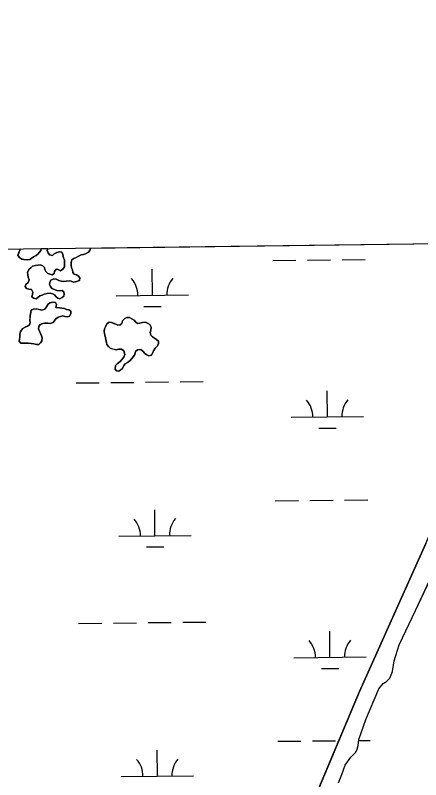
# Model space of a CAD drawing. Extents: x 3734862 to 3772949, y 391520 to 417239.
# Drawn here: x 3745759 to 3746320, y 414390 to 415447 of the extents above; entities that cross this region are included whole.
import ezdxf

# ---------------------------------------------------------------- set-up
doc = ezdxf.new("R2010")
doc.units = 0
for name, color, linetype in [('V-GRID-FRAM', 7, 'Continuous'), ('V-TOPO-SHOR', 7, 'Continuous'), ('V-WETL-SWMP', 7, 'Continuous')]:
    doc.layers.add(name, color=color, linetype=linetype)

msp = doc.modelspace()

# ---------------------------------------------------------------- linework, layer by layer
at = {"layer": 'V-GRID-FRAM'}
msp.add_lwpolyline([(3738832.3, 415033.8), (3770599.2, 415447.4), (3770843.8, 397266.6), (3739061.1, 396852.8), (3738832.3, 415033.8)], dxfattribs=at)
at = {"layer": 'V-TOPO-SHOR'}
for points in [[(3745877, 413630.6), (3745877.6, 413619.6), (3745876.7, 413612.3), (3745874.4, 413606.5), (3745868.5, 413601.2), (3745864.1, 413598.7), (3745855.3, 413598.8), (3745850.6, 413601.8), (3745849.9, 413604.7), (3745849.4, 413616.8), (3745857.4, 413640.1), (3745931.9, 413811), (3746043.1, 414067.9), (3746147.1, 414302.3), (3746235.3, 414511.7), (3746327.1, 414716.5), (3746413.3, 414918.2), (3746492.3, 415101.5), (3746505.5, 415133.7)], [(3745792.7, 415119.5), (3745790.2, 415117), (3745787.7, 415115.1), (3745784.2, 415113.2), (3745781.7, 415111.3), (3745779.2, 415109.3), (3745775.3, 415108.9), (3745770.9, 415109.5), (3745767.9, 415110), (3745765.5, 415112), (3745762.6, 415115), (3745764.1, 415119.4), (3745765.1, 415122.4), (3745765.9, 415124.1)], [(3745846.4, 415114.2), (3745843.4, 415112.2), (3745839.9, 415110.8), (3745837.4, 415108.9), (3745836.4, 415105.4), (3745836.3, 415101.5), (3745836.8, 415098), (3745838.2, 415095), (3745838.6, 415091.6), (3745840.6, 415089.1), (3745843.5, 415088.1), (3745846.4, 415086.5), (3745848.4, 415084), (3745847.8, 415080.6), (3745842.4, 415078.7), (3745839.4, 415078.3), (3745836.5, 415079.3), (3745833.5, 415079.8), (3745829.6, 415079.4), (3745825.6, 415079), (3745822.7, 415079.5), (3745819.2, 415080.6), (3745815.8, 415082.1), (3745812.3, 415082.6), (3745808.4, 415080.7), (3745806.8, 415077.8), (3745806.3, 415074.9), (3745807.7, 415071.9), (3745809.7, 415069.4), (3745813.1, 415067.8), (3745816.5, 415066.8), (3745821, 415066.2), (3745823.9, 415066.7), (3745826.4, 415064.7), (3745826.8, 415061.7), (3745826.3, 415058.7), (3745823.8, 415056.8), (3745820.8, 415054.9), (3745817.8, 415055.9), (3745815.4, 415057.9), (3745813.5, 415060.4), (3745810.5, 415062), (3745807.1, 415063), (3745803.1, 415062.6), (3745799.2, 415061.6), (3745796.2, 415060.2), (3745793.2, 415059.3), (3745790.2, 415056.9), (3745787.7, 415054.9), (3745784.3, 415056), (3745781.9, 415058), (3745782.9, 415060.9), (3745783.4, 415064.4), (3745781.5, 415067.9), (3745777.6, 415068.4), (3745774.6, 415069.4), (3745772.7, 415071.9), (3745773.7, 415074.9), (3745776.7, 415077.8), (3745778.3, 415081.2), (3745776.9, 415085.2), (3745776.4, 415088.2), (3745776, 415092.1), (3745778, 415096), (3745780.5, 415098), (3745783, 415100.4), (3745787, 415101.3), (3745790.5, 415101.7), (3745793.4, 415102.2), (3745796.9, 415100.7), (3745799.3, 415098.6), (3745799.7, 415095.7), (3745801.2, 415092.7), (3745804.1, 415090.2), (3745807, 415089.1), (3745810, 415088.1), (3745813, 415090), (3745813.5, 415093), (3745815.5, 415095.9), (3745818.5, 415095.4), (3745821.4, 415093.8), (3745824.9, 415096.3), (3745826.9, 415099.2), (3745827, 415104.6), (3745827.1, 415109), (3745825.6, 415112), (3745824.7, 415116.5), (3745823.3, 415119.5), (3745819.9, 415120), (3745816.4, 415119.1), (3745812.9, 415117.2), (3745810.4, 415115.2), (3745806.5, 415115.8), (3745804.6, 415118.8), (3745803.1, 415121.8), (3745804.1, 415124.6)], [(3745794.7, 415124.5), (3745794.2, 415121.9), (3745792.7, 415119.5)], [(3745862.7, 415125.3), (3745862.9, 415124.7), (3745862.3, 415121.8), (3745860.3, 415119.4), (3745856.3, 415117.4), (3745853.3, 415116.5), (3745850.4, 415116.1), (3745846.4, 415114.2)], [(3745811.4, 415022.5), (3745807.4, 415021.1), (3745804, 415021.6), (3745800, 415021.2), (3745797, 415020.7), (3745793.6, 415019.3), (3745791.5, 415016.9), (3745791, 415013.4), (3745792.4, 415010.5), (3745793.8, 415007), (3745795.3, 415004), (3745796.2, 415001), (3745795.7, 414997.1), (3745794.1, 414994.1), (3745791.6, 414991.7), (3745788.2, 414991.8), (3745784.7, 414992.8), (3745780.8, 414993.4), (3745776.9, 414993.9), (3745773.9, 414993.5), (3745770.4, 414993.5), (3745766.5, 414993.6), (3745764.6, 414996.6), (3745765.2, 415002), (3745765.2, 415005.5), (3745766.3, 415009.9), (3745769.3, 415013.8), (3745772.8, 415015.7), (3745775.8, 415017.1), (3745778.8, 415019.1), (3745779.8, 415022), (3745779.3, 415025.5), (3745779.4, 415028.9), (3745779.5, 415032.4), (3745780.5, 415035.8), (3745781.1, 415039.3), (3745784, 415040.7), (3745788, 415041.1), (3745790.9, 415040.6), (3745795.9, 415039.5), (3745799.8, 415040.9), (3745802.3, 415043.8), (3745804.4, 415047.8), (3745806.9, 415049.7), (3745811.3, 415050.6), (3745814.8, 415050), (3745816.2, 415047.1), (3745815.2, 415043.1), (3745820.1, 415042.6), (3745823.5, 415042), (3745827, 415041.5), (3745829.9, 415040.4), (3745832.9, 415039.9), (3745835.8, 415037.9), (3745835.7, 415034.4), (3745834.2, 415031), (3745831.2, 415030), (3745827.8, 415030.6), (3745824.8, 415031.6), (3745821.4, 415030.7), (3745818.4, 415029.8), (3745814.9, 415027.4), (3745811.4, 415022.5)], [(3745909.4, 414982.9), (3745906, 414985.4), (3745902.5, 414985.5), (3745898.6, 414984.6), (3745894.1, 414985.6), (3745890.2, 414986.7), (3745887.8, 414989.2), (3745885.8, 414991.7), (3745885.4, 414994.6), (3745884.5, 414998.6), (3745883.6, 415003.5), (3745882.6, 415006.5), (3745882.2, 415010.5), (3745882.7, 415013.4), (3745883.8, 415016.4), (3745885.8, 415020.3), (3745888.8, 415022.7), (3745892.3, 415022.1), (3745895.2, 415021.1), (3745898.1, 415020.1), (3745901.1, 415018.5), (3745904, 415019), (3745906.5, 415020.9), (3745907.6, 415024.4), (3745910.6, 415027.8), (3745913.6, 415029.2), (3745917, 415029.1), (3745920.5, 415027.6), (3745923.4, 415025.6), (3745925.3, 415023.1), (3745928.3, 415021.1), (3745931.2, 415021.5), (3745935.2, 415022.4), (3745939.1, 415022.9), (3745942.1, 415021.3), (3745945, 415019.3), (3745946.9, 415015.8), (3745946.8, 415011.9), (3745945.8, 415008.4), (3745946.7, 415005), (3745948.7, 415002.5), (3745951.6, 415000.5), (3745954.5, 414998.9), (3745957, 414996.4), (3745957.4, 414993), (3745955.4, 414989.5), (3745952.4, 414986.6), (3745950.3, 414983.2), (3745948.8, 414979.8), (3745947.3, 414976.9), (3745943.8, 414976.4), (3745940.9, 414977.4), (3745938.4, 414979.5), (3745935.5, 414982.5), (3745932.6, 414985), (3745928.1, 414984.6), (3745925.6, 414982.1), (3745924.6, 414978.2), (3745922.6, 414975.3), (3745920.5, 414972.4), (3745917.5, 414969.4), (3745914.5, 414967), (3745911.1, 414965.1), (3745909, 414962.7), (3745907.5, 414958.8), (3745905, 414956.8), (3745902.5, 414954.9), (3745899.1, 414955.4), (3745897.1, 414957.9), (3745897.7, 414962.9), (3745900.2, 414965.3), (3745904.2, 414968.2), (3745907.2, 414972.1), (3745909.2, 414974.5), (3745910.8, 414977.9), (3745909.4, 414982.9)], [(3746206.5, 414385.3), (3746210.7, 414397), (3746215.7, 414410), (3746223.6, 414420.9), (3746230.3, 414427.7), (3746232.1, 414432.1), (3746233.7, 414436.8), (3746234.6, 414445.5), (3746244.1, 414473.2), (3746262, 414515.6), (3746268, 414522.8), (3746272.8, 414525.7), (3746277.2, 414530.4), (3746281, 414539.4), (3746283.5, 414554), (3746290.4, 414576.5), (3746313.1, 414624), (3746345.3, 414693)]]:
    msp.add_lwpolyline(points, dxfattribs=at)
at = {"layer": 'V-WETL-SWMP'}
for p, q in [((3745862.7, 415125.3), (3746505.5, 415133.7)), ((3745690.7, 415123.1), (3745765.9, 415124.1)), ((3745765.1, 415122.4), (3745762.6, 415115)), ((3745765.9, 415124.1), (3745765.1, 415122.4)), ((3745787.7, 415115.1), (3745790.2, 415117)), ((3745790.2, 415117), (3745792.7, 415119.5)), ((3745792.7, 415119.5), (3745794.2, 415121.9)), ((3745794.2, 415121.9), (3745794.7, 415124.5)), ((3745794.7, 415124.5), (3745804.1, 415124.6)), ((3745804.1, 415124.6), (3745803.1, 415121.8)), ((3745803.1, 415121.8), (3745804.5, 415118.8)), ((3745804.5, 415118.8), (3745806.5, 415115.8)), ((3745810.4, 415115.2), (3745812.9, 415117.2)), ((3745812.9, 415117.2), (3745816.4, 415119.1)), ((3745816.4, 415119.1), (3745819.9, 415120)), ((3745819.9, 415120), (3745823.3, 415119.5)), ((3745823.3, 415119.5), (3745824.7, 415116.5)), ((3745853.3, 415116.5), (3745856.3, 415117.4)), ((3745856.3, 415117.4), (3745860.3, 415119.4)), ((3745860.3, 415119.4), (3745862.3, 415121.8)), ((3745862.3, 415121.8), (3745862.9, 415124.7)), ((3745862.9, 415124.7), (3745862.7, 415125.3)), ((3745762.6, 415115), (3745765.5, 415112)), ((3745765.5, 415112), (3745767.9, 415110)), ((3745767.9, 415110), (3745770.9, 415109.5)), ((3745770.9, 415109.5), (3745775.3, 415108.9)), ((3745775.3, 415108.9), (3745779.2, 415109.3)), ((3745779.2, 415109.3), (3745784.2, 415113.2)), ((3745784.2, 415113.2), (3745787.7, 415115.1)), ((3745806.5, 415115.8), (3745810.4, 415115.2)), ((3745824.7, 415116.5), (3745825.6, 415112)), ((3745825.6, 415112), (3745827.1, 415109)), ((3745827.1, 415109), (3745826.9, 415099.2)), ((3745836.4, 415105.4), (3745837.4, 415108.9)), ((3745837.4, 415108.9), (3745839.9, 415110.8)), ((3745839.9, 415110.8), (3745843.4, 415112.2)), ((3745843.4, 415112.2), (3745846.4, 415114.2)), ((3745846.4, 415114.2), (3745850.4, 415116.1)), ((3745850.4, 415116.1), (3745853.3, 415116.5)), ((3746115.3, 415108.1), (3746147.3, 415108.4)), ((3746163.3, 415108.6), (3746195.3, 415108.9)), ((3746211.3, 415109.1), (3746243.3, 415109.4)), ((3745778, 415096), (3745776, 415092.1)), ((3745780.5, 415098), (3745778, 415096)), ((3745783, 415100.4), (3745780.5, 415098)), ((3745787, 415101.3), (3745783, 415100.4)), ((3745793.4, 415102.2), (3745787, 415101.3)), ((3745796.9, 415100.7), (3745793.4, 415102.2)), ((3745799.3, 415098.6), (3745796.9, 415100.7)), ((3745799.7, 415095.7), (3745799.3, 415098.6)), ((3745815.5, 415095.9), (3745813.5, 415093)), ((3745818.5, 415095.4), (3745815.5, 415095.9)), ((3745824.9, 415096.3), (3745821.4, 415093.8)), ((3745826.9, 415099.2), (3745824.9, 415096.3)), ((3745836.3, 415101.5), (3745836.4, 415105.4)), ((3745836.8, 415098), (3745836.3, 415101.5)), ((3745838.2, 415095), (3745836.8, 415098)), ((3745948.7, 415059.9), (3745948.3, 415095.9)), ((3745776, 415092.1), (3745776.4, 415088.2)), ((3745776.4, 415088.2), (3745776.9, 415085.2)), ((3745801.2, 415092.7), (3745799.7, 415095.7)), ((3745804.1, 415090.2), (3745801.2, 415092.7)), ((3745810, 415088.1), (3745804.1, 415090.2)), ((3745813, 415090), (3745810, 415088.1)), ((3745813.5, 415093), (3745813, 415090)), ((3745821.4, 415093.8), (3745818.5, 415095.4)), ((3745838.6, 415091.6), (3745838.2, 415095)), ((3745840.6, 415089.1), (3745838.6, 415091.6)), ((3745843.5, 415088.1), (3745840.6, 415089.1)), ((3745846.4, 415086.5), (3745843.5, 415088.1)), ((3745848.4, 415084), (3745846.4, 415086.5)), ((3745773.7, 415074.9), (3745772.7, 415071.9)), ((3745776.7, 415077.8), (3745773.7, 415074.9)), ((3745778.3, 415081.2), (3745776.7, 415077.8)), ((3745776.9, 415085.2), (3745778.3, 415081.2)), ((3745806.3, 415074.9), (3745806.8, 415077.8)), ((3745807.7, 415071.9), (3745806.3, 415074.9)), ((3745806.8, 415077.8), (3745808.4, 415080.7)), ((3745808.4, 415080.7), (3745812.3, 415082.6)), ((3745812.3, 415082.6), (3745815.8, 415082.1)), ((3745815.8, 415082.1), (3745819.2, 415080.6)), ((3745819.2, 415080.6), (3745822.7, 415079.5)), ((3745822.7, 415079.5), (3745825.6, 415079)), ((3745825.6, 415079), (3745833.5, 415079.8)), ((3745833.5, 415079.8), (3745836.5, 415079.3)), ((3745836.5, 415079.3), (3745839.4, 415078.3)), ((3745839.4, 415078.3), (3745842.4, 415078.7)), ((3745842.4, 415078.7), (3745847.8, 415080.6)), ((3745847.8, 415080.6), (3745848.4, 415084)), ((3745772.7, 415071.9), (3745774.6, 415069.4)), ((3745774.6, 415069.4), (3745777.6, 415068.4)), ((3745777.6, 415068.4), (3745781.5, 415067.9)), ((3745781.5, 415067.9), (3745783.4, 415064.4)), ((3745783.4, 415064.4), (3745782.9, 415060.9)), ((3745809.7, 415069.4), (3745807.7, 415071.9)), ((3745813.1, 415067.8), (3745809.7, 415069.4)), ((3745816.5, 415066.8), (3745813.1, 415067.8)), ((3745821, 415066.2), (3745816.5, 415066.8)), ((3745823.9, 415066.7), (3745821, 415066.2)), ((3745826.4, 415064.7), (3745823.9, 415066.7)), ((3745826.8, 415061.7), (3745826.4, 415064.7)), ((3745782.9, 415060.9), (3745781.9, 415058)), ((3745781.9, 415058), (3745784.3, 415056)), ((3745784.3, 415056), (3745787.7, 415054.9)), ((3745787.7, 415054.9), (3745793.2, 415059.3)), ((3745793.2, 415059.3), (3745796.2, 415060.2)), ((3745796.2, 415060.2), (3745799.2, 415061.6)), ((3745799.2, 415061.6), (3745803.1, 415062.6)), ((3745803.1, 415062.6), (3745807.1, 415063)), ((3745807.1, 415063), (3745810.5, 415062)), ((3745810.5, 415062), (3745813.5, 415060.4)), ((3745813.5, 415060.4), (3745815.4, 415057.9)), ((3745815.4, 415057.9), (3745817.8, 415055.9)), ((3745817.8, 415055.9), (3745820.8, 415054.9)), ((3745820.8, 415054.9), (3745823.8, 415056.8)), ((3745823.8, 415056.8), (3745826.3, 415058.7)), ((3745826.3, 415058.7), (3745826.8, 415061.7)), ((3745898.7, 415059.4), (3745998.7, 415060.4)), ((3745802.3, 415043.8), (3745799.8, 415040.9)), ((3745804.4, 415047.8), (3745802.3, 415043.8)), ((3745806.9, 415049.7), (3745804.4, 415047.8)), ((3745811.3, 415050.6), (3745806.9, 415049.7)), ((3745814.8, 415050), (3745811.3, 415050.6)), ((3745816.2, 415047.1), (3745814.8, 415050)), ((3745815.2, 415043.1), (3745816.2, 415047.1)), ((3745820.1, 415042.6), (3745815.2, 415043.1)), ((3745936.9, 415044.3), (3745960.9, 415044.6)), ((3745779.5, 415032.4), (3745779.3, 415025.5)), ((3745780.5, 415035.8), (3745779.5, 415032.4)), ((3745781.1, 415039.3), (3745780.5, 415035.8)), ((3745784, 415040.7), (3745781.1, 415039.3)), ((3745788, 415041.1), (3745784, 415040.7)), ((3745795.9, 415039.5), (3745788, 415041.1)), ((3745799.8, 415040.9), (3745795.9, 415039.5)), ((3745827, 415041.5), (3745820.1, 415042.6)), ((3745829.9, 415040.4), (3745827, 415041.5)), ((3745832.9, 415039.9), (3745829.9, 415040.4)), ((3745835.8, 415037.9), (3745832.9, 415039.9)), ((3745834.2, 415031), (3745835.7, 415034.4)), ((3745835.7, 415034.4), (3745835.8, 415037.9)), ((3745779.8, 415022), (3745778.8, 415019.1)), ((3745779.3, 415025.5), (3745779.8, 415022)), ((3745807.4, 415021.1), (3745811.4, 415022.5)), ((3745811.4, 415022.5), (3745814.9, 415027.4)), ((3745814.9, 415027.4), (3745818.4, 415029.8)), ((3745818.4, 415029.8), (3745821.4, 415030.7)), ((3745821.4, 415030.7), (3745824.8, 415031.6)), ((3745824.8, 415031.6), (3745827.8, 415030.6)), ((3745827.8, 415030.6), (3745831.2, 415030)), ((3745831.2, 415030), (3745834.2, 415031)), ((3745888.8, 415022.7), (3745885.8, 415020.3)), ((3745892.3, 415022.1), (3745888.8, 415022.7)), ((3745898.1, 415020.1), (3745892.3, 415022.1)), ((3745907.6, 415024.4), (3745906.5, 415020.9)), ((3745910.6, 415027.8), (3745907.6, 415024.4)), ((3745913.6, 415029.2), (3745910.6, 415027.8)), ((3745917, 415029.1), (3745913.6, 415029.2)), ((3745920.5, 415027.6), (3745917, 415029.1)), ((3745923.4, 415025.6), (3745920.5, 415027.6)), ((3745925.3, 415023.1), (3745923.4, 415025.6)), ((3745928.2, 415021.1), (3745925.3, 415023.1)), ((3745935.2, 415022.4), (3745931.2, 415021.5)), ((3745939.1, 415022.9), (3745935.2, 415022.4)), ((3745942.1, 415021.3), (3745939.1, 415022.9)), ((3745769.3, 415013.8), (3745766.3, 415009.9)), ((3745772.8, 415015.7), (3745769.3, 415013.8)), ((3745775.8, 415017.1), (3745772.8, 415015.7)), ((3745778.8, 415019.1), (3745775.8, 415017.1)), ((3745791, 415013.4), (3745791.5, 415016.9)), ((3745792.4, 415010.5), (3745791, 415013.4)), ((3745791.5, 415016.9), (3745793.6, 415019.3)), ((3745793.6, 415019.3), (3745797, 415020.7)), ((3745797, 415020.7), (3745800, 415021.2)), ((3745800, 415021.2), (3745804, 415021.6)), ((3745804, 415021.6), (3745807.4, 415021.1)), ((3745882.7, 415013.4), (3745882.2, 415010.5)), ((3745883.8, 415016.4), (3745882.7, 415013.4)), ((3745885.8, 415020.3), (3745883.8, 415016.4)), ((3745901.1, 415018.5), (3745898.1, 415020.1)), ((3745904, 415019), (3745901.1, 415018.5)), ((3745906.5, 415020.9), (3745904, 415019)), ((3745931.2, 415021.5), (3745928.2, 415021.1)), ((3745945, 415019.3), (3745942.1, 415021.3)), ((3745946.9, 415015.8), (3745945, 415019.3)), ((3745945.8, 415008.4), (3745946.8, 415011.9)), ((3745946.8, 415011.9), (3745946.9, 415015.8)), ((3745765.2, 415002), (3745764.6, 414996.6)), ((3745766.3, 415009.9), (3745765.2, 415005.5)), ((3745765.2, 415005.5), (3745765.2, 415002)), ((3745793.8, 415007), (3745792.4, 415010.5)), ((3745795.3, 415004), (3745793.8, 415007)), ((3745796.2, 415001), (3745795.3, 415004)), ((3745795.7, 414997.1), (3745796.2, 415001)), ((3745882.2, 415010.5), (3745882.6, 415006.5)), ((3745882.6, 415006.5), (3745883.6, 415003.5)), ((3745883.6, 415003.5), (3745884.5, 414998.6)), ((3745946.7, 415005), (3745945.8, 415008.4)), ((3745948.7, 415002.5), (3745946.7, 415005)), ((3745951.6, 415000.5), (3745948.7, 415002.5)), ((3745764.6, 414996.6), (3745766.5, 414993.6)), ((3745766.5, 414993.6), (3745773.9, 414993.5)), ((3745773.9, 414993.5), (3745776.9, 414993.9)), ((3745776.9, 414993.9), (3745784.7, 414992.8)), ((3745784.7, 414992.8), (3745788.2, 414991.8)), ((3745788.2, 414991.8), (3745791.6, 414991.7)), ((3745791.6, 414991.7), (3745794.1, 414994.1)), ((3745794.1, 414994.1), (3745795.7, 414997.1)), ((3745884.5, 414998.6), (3745885.4, 414994.6)), ((3745885.4, 414994.6), (3745885.8, 414991.7)), ((3745885.8, 414991.7), (3745887.8, 414989.2)), ((3745954.5, 414998.9), (3745951.6, 415000.5)), ((3745957, 414996.4), (3745954.5, 414998.9)), ((3745955.4, 414989.5), (3745957.4, 414993)), ((3745957.4, 414993), (3745957, 414996.4)), ((3745887.8, 414989.2), (3745890.2, 414986.7)), ((3745890.2, 414986.7), (3745898.6, 414984.6)), ((3745898.6, 414984.6), (3745902.5, 414985.5)), ((3745902.5, 414985.5), (3745906, 414985.4)), ((3745906, 414985.4), (3745909.4, 414982.9)), ((3745909.4, 414982.9), (3745910.8, 414977.9)), ((3745924.6, 414978.2), (3745925.6, 414982.1)), ((3745925.6, 414982.1), (3745928.1, 414984.6)), ((3745928.1, 414984.6), (3745932.6, 414985)), ((3745932.6, 414985), (3745935.5, 414982.5)), ((3745935.5, 414982.5), (3745938.4, 414979.5)), ((3745947.3, 414976.9), (3745948.8, 414979.8)), ((3745948.8, 414979.8), (3745950.3, 414983.2)), ((3745950.3, 414983.2), (3745952.4, 414986.6)), ((3745952.4, 414986.6), (3745955.4, 414989.5)), ((3745909.2, 414974.5), (3745904.2, 414968.2)), ((3745910.8, 414977.9), (3745909.2, 414974.5)), ((3745914.5, 414967), (3745917.5, 414969.4)), ((3745917.5, 414969.4), (3745920.5, 414972.4)), ((3745920.5, 414972.4), (3745924.6, 414978.2)), ((3745938.4, 414979.5), (3745940.9, 414977.4)), ((3745940.9, 414977.4), (3745943.8, 414976.4)), ((3745943.8, 414976.4), (3745947.3, 414976.9)), ((3745897.7, 414962.9), (3745897.1, 414957.9)), ((3745900.2, 414965.3), (3745897.7, 414962.9)), ((3745904.2, 414968.2), (3745900.2, 414965.3)), ((3745902.5, 414954.9), (3745907.5, 414958.8)), ((3745907.5, 414958.8), (3745909, 414962.7)), ((3745909, 414962.7), (3745911.1, 414965.1)), ((3745911.1, 414965.1), (3745914.5, 414967)), ((3745897.1, 414957.9), (3745899.1, 414955.4)), ((3745899.1, 414955.4), (3745902.5, 414954.9)), ((3745843.1, 414938.7), (3745875.1, 414939)), ((3745891.1, 414939.2), (3745923.1, 414939.5)), ((3745939.1, 414939.7), (3745971.1, 414940)), ((3745987.1, 414940.2), (3746019.1, 414940.5)), ((3746191, 414891.6), (3746190.6, 414927.6)), ((3746141, 414891.1), (3746241, 414892.1)), ((3746179.1, 414876.1), (3746203.1, 414876.3)), ((3746118.8, 414775.4), (3746150.8, 414775.8)), ((3746166.8, 414775.9), (3746198.8, 414776.3)), ((3746214.8, 414776.4), (3746246.8, 414776.8)), ((3745952.2, 414727.2), (3745951.9, 414763.2)), ((3745902.2, 414726.7), (3746002.2, 414727.8)), ((3746327.1, 414716.5), (3746235.3, 414511.7)), ((3745940.4, 414711.7), (3745964.4, 414711.9)), ((3746313.1, 414624), (3746345.3, 414693)), ((3746290.4, 414576.5), (3746313.1, 414624)), ((3745846.7, 414606), (3745878.7, 414606.4)), ((3745894.7, 414606.5), (3745926.7, 414606.9)), ((3745942.7, 414607), (3745974.7, 414607.4)), ((3745990.7, 414607.6), (3746022.7, 414607.9)), ((3746194.5, 414559), (3746194.1, 414595)), ((3746283.5, 414554), (3746290.4, 414576.5)), ((3746144.5, 414558.4), (3746244.5, 414559.5)), ((3746281, 414539.4), (3746283.5, 414554)), ((3746182.7, 414543.4), (3746206.7, 414543.7)), ((3746277.2, 414530.4), (3746281, 414539.4)), ((3746268, 414522.8), (3746272.8, 414525.7)), ((3746272.8, 414525.7), (3746277.2, 414530.4)), ((3746244.1, 414473.2), (3746262, 414515.6)), ((3746262, 414515.6), (3746268, 414522.8)), ((3746235.3, 414511.7), (3746147.1, 414302.3)), ((3746234.6, 414445.5), (3746244.1, 414473.2)), ((3746122.3, 414442.8), (3746154.3, 414443.1)), ((3746170.3, 414443.3), (3746202.3, 414443.6)), ((3746233.7, 414436.8), (3746234.6, 414445.5)), ((3746234.4, 414443.9), (3746250.3, 414444.1)), ((3745955.7, 414394.6), (3745955.4, 414430.6)), ((3746230.3, 414427.7), (3746232.1, 414432.1)), ((3746232.1, 414432.1), (3746233.7, 414436.8)), ((3746215.7, 414410), (3746223.6, 414420.9)), ((3746223.6, 414420.9), (3746230.3, 414427.7)), ((3746210.7, 414397), (3746215.7, 414410)), ((3745905.7, 414394), (3746005.7, 414395.1)), ((3746206.5, 414385.3), (3746210.7, 414397))]:
    msp.add_line(p, q, dxfattribs=at)
for centre, start, end in [((3745893.5, 415059.8), 359.8334, 41.377), ((3746004, 415060.9), 139.8334, 181.377), ((3746135.7, 414891.5), 359.8334, 41.377), ((3746246.2, 414892.7), 139.8334, 181.377), ((3745897, 414727.1), 359.8334, 41.377), ((3746007.5, 414728.3), 139.8334, 181.377), ((3746139.2, 414558.9), 359.8334, 41.377), ((3746249.7, 414560), 139.8334, 181.377), ((3745900.5, 414394.5), 359.8334, 41.377), ((3746011, 414395.6), 139.8334, 181.377)]:
    msp.add_arc(centre, 35.2, start, end, dxfattribs=at)

doc.saveas('drawing.dxf')
